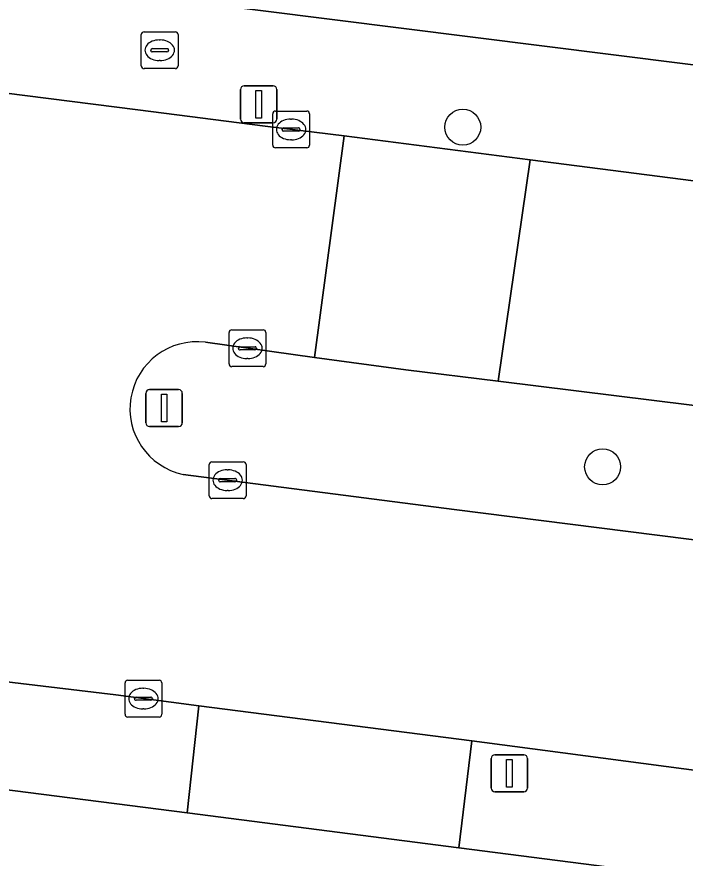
# Model space of a CAD drawing. Extents: x 161258 to 161838, y 380833 to 381727.
# Drawn here: x 161626.44 to 161644.61, y 381337.3 to 381360.15 of the extents above; entities that cross this region are included whole.
import ezdxf

# ---------------------------------------------------------------- set-up
doc = ezdxf.new("R2010")
doc.units = 0
for name, color, linetype in [('IMGEO_Berm_groen', 7, 'Continuous'), ('IMGEO_Boom', 7, 'Continuous'), ('IMGEO_Brandkraan', 7, 'Continuous'), ('IMGEO_Erf', 7, 'Continuous'), ('IMGEO_Kolk', 7, 'Continuous'), ('IMGEO_Lichtmast', 7, 'Continuous'), ('IMGEO_Rijbaan_lokaal_open', 7, 'Continuous'), ('IMGEO_Verkeersbordpaal', 7, 'Continuous'), ('IMGEO_Voetpad_open', 7, 'Continuous')]:
    doc.layers.add(name, color=color, linetype=linetype)

msp = doc.modelspace()

# ---------------------------------------------------------------- linework, layer by layer
at = {"layer": 'IMGEO_Berm_groen'}
for points in [[(161646.91, 381349.34), (161639.527, 381350.255), (161637.014, 381350.566), (161634.529, 381350.905), (161631.567, 381351.313)], [(161630.963, 381347.725), (161638.326, 381346.769), (161649.441, 381345.366), (161656.561, 381344.409)]]:
    msp.add_lwpolyline(points, dxfattribs=at)
msp.add_arc((161631.335, 381349.507), 1.821, 82.6932, 258.1958, dxfattribs=at)
at = {"layer": 'IMGEO_Boom'}
for centre in [(161638.562, 381357.157), (161642.366, 381347.929)]:
    msp.add_circle(centre, 0.489, dxfattribs=at)
at = {"layer": 'IMGEO_Brandkraan'}
for p, q in [((161629.822, 381358.821), (161629.822, 381359.673)), ((161629.897, 381359.747), (161630.749, 381359.747)), ((161630.823, 381359.673), (161630.823, 381358.821)), ((161630.31, 381359.527), (161630.335, 381359.527)), ((161630.081, 381359.241), (161630.081, 381359.253)), ((161630.519, 381359.204), (161630.121, 381359.204)), ((161630.124, 381359.29), (161630.522, 381359.29)), ((161630.565, 381359.253), (161630.565, 381359.241)), ((161630.333, 381358.967), (161630.308, 381358.967)), ((161630.749, 381358.747), (161629.897, 381358.747))]:
    msp.add_line(p, q, dxfattribs=at)
for points in [[(161629.822, 381358.821), (161629.822, 381359.673)], [(161629.897, 381359.747), (161630.749, 381359.747)], [(161630.823, 381359.673), (161630.823, 381358.821)], [(161630.749, 381358.747), (161629.897, 381358.747)]]:
    msp.add_lwpolyline(points, dxfattribs=at)
for centre, radius, start, end in [((161629.899, 381359.671), 0.0765, 91.552, 178.448), ((161629.899, 381359.671), 0.0765, 91.552, 178.448), ((161630.747, 381359.671), 0.0765, 1.552, 88.448), ((161630.747, 381359.671), 0.0765, 1.552, 88.448), ((161630.121, 381359.25), 0.0403, 85.8775, 175.7526), ((161630.118, 381359.24), 0.0366, 178.938, 274.7102), ((161630.522, 381359.247), 0.043, 264.8664, 352.4533), ((161630.526, 381359.252), 0.0386, 1.7309, 96.639), ((161629.899, 381358.823), 0.0765, 181.552, 268.448), ((161629.899, 381358.823), 0.0765, 181.552, 268.448), ((161630.747, 381358.823), 0.0765, 271.552, 358.448), ((161630.747, 381358.823), 0.0765, 271.552, 358.448)]:
    msp.add_arc(centre, radius, start, end, dxfattribs=at)
for centre, major_axis, ratio, start_param, end_param in [((161630.309, 381359.247), (-0.387, 0.002), 0.722429, 4.712389, 7.853982), ((161630.334, 381359.247), (-0.39, 0.002), 0.717154, 1.570796, 4.712389)]:
    msp.add_ellipse(centre, major_axis=major_axis, ratio=ratio, start_param=start_param, end_param=end_param, dxfattribs=at)
at = {"layer": 'IMGEO_Erf'}
for points in [[(161632.557, 381433.385), (161638.239, 381417.444), (161637.547, 381412.742), (161634.273, 381385.117), (161633.778, 381381.183), (161631.183, 381360.562), (161646.49, 381358.638), (161649.876, 381358.212), (161669.686, 381355.721)], [(161649.397, 381275.455), (161650.22, 381281.92), (161650.255, 381282.192), (161650.617, 381285.056), (161650.964, 381287.799), (161651.304, 381290.495), (161653.107, 381304.757), (161653.531, 381308.117), (161653.779, 381310.086), (161654.173, 381313.208), (161656.956, 381335.212), (161638.457, 381337.583), (161631.072, 381338.529), (161622.414, 381339.639), (161618.671, 381340.119), (161596.827, 381342.918), (161589.772, 381343.822), (161573.115, 381345.957), (161575.536, 381257.867), (161575.581, 381250), (161575.075, 381232.455), (161573.778, 381197.042)]]:
    msp.add_lwpolyline(points, dxfattribs=at)
at = {"layer": 'IMGEO_Kolk'}
for p, q in [((161633.394, 381356.669), (161633.394, 381357.521)), ((161633.469, 381357.595), (161634.321, 381357.595)), ((161634.395, 381357.521), (161634.395, 381356.669)), ((161633.882, 381357.375), (161633.907, 381357.375)), ((161633.653, 381357.089), (161633.653, 381357.101)), ((161634.091, 381357.052), (161633.693, 381357.052)), ((161633.696, 381357.138), (161634.094, 381357.138)), ((161634.137, 381357.101), (161634.137, 381357.089)), ((161633.905, 381356.815), (161633.88, 381356.815)), ((161634.321, 381356.595), (161633.469, 381356.595)), ((161632.207, 381350.726), (161632.207, 381351.578)), ((161632.282, 381351.652), (161633.134, 381351.652)), ((161633.208, 381351.578), (161633.208, 381350.726)), ((161632.695, 381351.432), (161632.72, 381351.432)), ((161632.466, 381351.146), (161632.466, 381351.158)), ((161632.904, 381351.109), (161632.506, 381351.109)), ((161632.509, 381351.195), (161632.907, 381351.195)), ((161632.95, 381351.158), (161632.95, 381351.146)), ((161632.718, 381350.872), (161632.693, 381350.872)), ((161633.134, 381350.652), (161632.282, 381350.652)), ((161631.669, 381347.142), (161631.669, 381347.994)), ((161631.744, 381348.068), (161632.596, 381348.068)), ((161632.67, 381347.994), (161632.67, 381347.142)), ((161632.157, 381347.848), (161632.182, 381347.848)), ((161631.928, 381347.562), (161631.928, 381347.574)), ((161632.366, 381347.525), (161631.968, 381347.525)), ((161631.971, 381347.611), (161632.369, 381347.611)), ((161632.412, 381347.574), (161632.412, 381347.562)), ((161632.18, 381347.288), (161632.155, 381347.288)), ((161632.596, 381347.068), (161631.744, 381347.068)), ((161629.379, 381341.209), (161629.379, 381342.061)), ((161629.454, 381342.135), (161630.306, 381342.135)), ((161630.38, 381342.061), (161630.38, 381341.209)), ((161629.867, 381341.915), (161629.892, 381341.915)), ((161629.638, 381341.629), (161629.638, 381341.641)), ((161630.076, 381341.592), (161629.678, 381341.592)), ((161629.681, 381341.678), (161630.079, 381341.678)), ((161630.122, 381341.641), (161630.122, 381341.629)), ((161629.89, 381341.355), (161629.865, 381341.355)), ((161630.306, 381341.135), (161629.454, 381341.135))]:
    msp.add_line(p, q, dxfattribs=at)
for points in [[(161633.394, 381356.669), (161633.394, 381357.521)], [(161633.469, 381357.595), (161634.321, 381357.595)], [(161634.395, 381357.521), (161634.395, 381356.669)], [(161634.321, 381356.595), (161633.469, 381356.595)], [(161632.207, 381350.726), (161632.207, 381351.578)], [(161632.282, 381351.652), (161633.134, 381351.652)], [(161633.208, 381351.578), (161633.208, 381350.726)], [(161633.134, 381350.652), (161632.282, 381350.652)], [(161631.669, 381347.142), (161631.669, 381347.994)], [(161631.744, 381348.068), (161632.596, 381348.068)], [(161632.67, 381347.994), (161632.67, 381347.142)], [(161632.596, 381347.068), (161631.744, 381347.068)], [(161629.379, 381341.209), (161629.379, 381342.061)], [(161629.454, 381342.135), (161630.306, 381342.135)], [(161630.38, 381342.061), (161630.38, 381341.209)], [(161630.306, 381341.135), (161629.454, 381341.135)]]:
    msp.add_lwpolyline(points, dxfattribs=at)
for centre, radius, start, end in [((161633.471, 381357.519), 0.0765, 91.552, 178.448), ((161633.471, 381357.519), 0.0765, 91.552, 178.448), ((161634.319, 381357.519), 0.0765, 1.552, 88.448), ((161634.319, 381357.519), 0.0765, 1.552, 88.448), ((161633.693, 381357.098), 0.0403, 85.8775, 175.7526), ((161633.69, 381357.088), 0.0366, 178.938, 274.7102), ((161634.094, 381357.095), 0.043, 264.8664, 352.4533), ((161634.098, 381357.1), 0.0386, 1.7309, 96.639), ((161633.471, 381356.671), 0.0765, 181.552, 268.448), ((161633.471, 381356.671), 0.0765, 181.552, 268.448), ((161634.319, 381356.671), 0.0765, 271.552, 358.448), ((161634.319, 381356.671), 0.0765, 271.552, 358.448), ((161632.284, 381351.576), 0.0765, 91.552, 178.448), ((161632.284, 381351.576), 0.0765, 91.552, 178.448), ((161633.132, 381351.576), 0.0765, 1.552, 88.448), ((161633.132, 381351.576), 0.0765, 1.552, 88.448), ((161632.506, 381351.155), 0.0403, 85.8775, 175.7526), ((161632.503, 381351.145), 0.0366, 178.938, 274.7102), ((161632.907, 381351.152), 0.043, 264.8664, 352.4533), ((161632.911, 381351.157), 0.0386, 1.7309, 96.639), ((161632.284, 381350.728), 0.0765, 181.552, 268.448), ((161632.284, 381350.728), 0.0765, 181.552, 268.448), ((161633.132, 381350.728), 0.0765, 271.552, 358.448), ((161633.132, 381350.728), 0.0765, 271.552, 358.448), ((161631.746, 381347.992), 0.0765, 91.552, 178.448), ((161631.746, 381347.992), 0.0765, 91.552, 178.448), ((161632.594, 381347.992), 0.0765, 1.552, 88.448), ((161632.594, 381347.992), 0.0765, 1.552, 88.448), ((161631.968, 381347.571), 0.0403, 85.8775, 175.7526), ((161631.965, 381347.561), 0.0366, 178.938, 274.7102), ((161632.369, 381347.568), 0.043, 264.8664, 352.4533), ((161632.373, 381347.573), 0.0386, 1.7309, 96.639), ((161631.746, 381347.144), 0.0765, 181.552, 268.448), ((161631.746, 381347.144), 0.0765, 181.552, 268.448), ((161632.594, 381347.144), 0.0765, 271.552, 358.448), ((161632.594, 381347.144), 0.0765, 271.552, 358.448), ((161629.456, 381342.059), 0.0765, 91.552, 178.448), ((161629.456, 381342.059), 0.0765, 91.552, 178.448), ((161630.304, 381342.059), 0.0765, 1.552, 88.448), ((161630.304, 381342.059), 0.0765, 1.552, 88.448), ((161629.678, 381341.638), 0.0403, 85.8775, 175.7526), ((161629.675, 381341.628), 0.0366, 178.938, 274.7102), ((161630.079, 381341.635), 0.043, 264.8664, 352.4533), ((161630.083, 381341.64), 0.0386, 1.7309, 96.639), ((161629.456, 381341.211), 0.0765, 181.552, 268.448), ((161629.456, 381341.211), 0.0765, 181.552, 268.448), ((161630.304, 381341.211), 0.0765, 271.552, 358.448), ((161630.304, 381341.211), 0.0765, 271.552, 358.448)]:
    msp.add_arc(centre, radius, start, end, dxfattribs=at)
for centre, major_axis, ratio, start_param, end_param in [((161633.881, 381357.095), (-0.387, 0.002), 0.722429, 4.712389, 7.853982), ((161633.906, 381357.095), (-0.39, 0.002), 0.717154, 1.570796, 4.712389), ((161632.694, 381351.152), (-0.387, 0.002), 0.722429, 4.712389, 7.853982), ((161632.719, 381351.152), (-0.39, 0.002), 0.717154, 1.570796, 4.712389), ((161632.156, 381347.568), (-0.387, 0.002), 0.722429, 4.712389, 7.853982), ((161632.181, 381347.568), (-0.39, 0.002), 0.717154, 1.570796, 4.712389), ((161629.866, 381341.635), (-0.387, 0.002), 0.722429, 4.712389, 7.853982), ((161629.891, 381341.635), (-0.39, 0.002), 0.717154, 1.570796, 4.712389)]:
    msp.add_ellipse(centre, major_axis=major_axis, ratio=ratio, start_param=start_param, end_param=end_param, dxfattribs=at)
at = {"layer": 'IMGEO_Lichtmast'}
for p, q in [((161632.518, 381357.379), (161632.518, 381358.179)), ((161632.518, 381358.179), (161632.518, 381357.379)), ((161632.618, 381358.279), (161633.408, 381358.279)), ((161633.408, 381358.279), (161632.618, 381358.279)), ((161633.508, 381358.179), (161633.508, 381357.379)), ((161633.508, 381357.379), (161633.508, 381358.179)), ((161633.408, 381357.279), (161632.618, 381357.279)), ((161632.618, 381357.279), (161633.408, 381357.279)), ((161639.433, 381340.106), (161640.223, 381340.106)), ((161640.223, 381340.106), (161639.433, 381340.106)), ((161639.333, 381339.206), (161639.333, 381340.006)), ((161639.333, 381340.006), (161639.333, 381339.206)), ((161640.323, 381340.006), (161640.323, 381339.206)), ((161640.323, 381339.206), (161640.323, 381340.006)), ((161640.223, 381339.106), (161639.433, 381339.106)), ((161639.433, 381339.106), (161640.223, 381339.106))]:
    msp.add_line(p, q, dxfattribs=at)
for points in [[(161632.938, 381358.154), (161633.088, 381358.154), (161633.088, 381357.404), (161632.938, 381357.404), (161632.938, 381358.154)], [(161639.753, 381339.981), (161639.903, 381339.981), (161639.903, 381339.231), (161639.753, 381339.231), (161639.753, 381339.981)]]:
    msp.add_lwpolyline(points, dxfattribs=at)
for centre, start, end in [((161632.618, 381358.179), 90, 180), ((161632.618, 381358.179), 90, 180), ((161633.408, 381358.179), 0, 90), ((161633.408, 381358.179), 360, 90), ((161632.618, 381357.379), 180, 270), ((161632.618, 381357.379), 180, 270), ((161633.408, 381357.379), 270, 0), ((161633.408, 381357.379), 270, 0), ((161639.433, 381340.006), 90, 180), ((161639.433, 381340.006), 90, 180), ((161640.223, 381340.006), 0, 90), ((161640.223, 381340.006), 360, 90), ((161639.433, 381339.206), 180, 270), ((161639.433, 381339.206), 180, 270), ((161640.223, 381339.206), 270, 0), ((161640.223, 381339.206), 270, 0)]:
    msp.add_arc(centre, 0.1, start, end, dxfattribs=at)
at = {"layer": 'IMGEO_Rijbaan_lokaal_open'}
for points in [[(161631.567, 381351.313), (161634.529, 381350.905), (161635.335, 381356.92), (161633.186, 381357.189), (161629.727, 381357.627), (161619.999, 381358.857), (161602.107, 381361.121), (161593.371, 381362.235), (161585.79, 381363.202), (161578.158, 381364.221), (161574.68, 381364.672), (161571.023, 381365.154), (161569.953, 381365.29), (161569.166, 381359.115), (161583.948, 381357.242), (161603.55, 381354.818), (161616.179, 381353.241)], [(161672.903, 381346.109), (161688.874, 381344.034), (161690.292, 381343.852), (161691.062, 381349.816), (161689.165, 381350.059), (161685.382, 381350.543), (161676.146, 381351.726), (161669.284, 381352.605), (161667.128, 381352.881), (161663.154, 381353.357), (161649.504, 381355.102), (161646.108, 381355.537), (161640.396, 381356.267), (161639.527, 381350.255), (161646.91, 381349.34), (161656.896, 381348.015)], [(161615.494, 381349.658), (161611.074, 381350.179), (161610.322, 381344.022), (161617.366, 381343.162), (161619.037, 381342.946), (161619.159, 381342.93), (161622.743, 381342.5), (161629.126, 381341.734), (161631.389, 381341.442), (161638.808, 381340.484), (161640.8, 381340.227), (161650.536, 381338.943), (161657.935, 381338.014), (161669.261, 381336.557), (161669.258, 381336.54), (161674.844, 381335.829), (161675.625, 381341.974), (161671.878, 381342.439)], [(161649.441, 381345.366), (161638.326, 381346.769), (161630.963, 381347.725)]]:
    msp.add_lwpolyline(points, dxfattribs=at)
for points in [[(161631.183, 381360.562), (161628.33, 381360.863), (161626.762, 381361.028), (161623.507, 381361.52), (161619.194, 381362.168), (161601.597, 381364.408), (161602.107, 381361.121), (161619.999, 381358.857), (161629.727, 381357.627), (161633.186, 381357.189), (161635.335, 381356.92), (161640.396, 381356.267), (161646.108, 381355.537), (161646.49, 381358.638)], [(161639.527, 381350.255), (161640.396, 381356.267), (161635.335, 381356.92), (161634.529, 381350.905), (161637.014, 381350.566)]]:
    msp.add_lwpolyline(points, close=True, dxfattribs=at)
msp.add_arc((161631.335, 381349.507), 1.821, 82.6932, 258.1958, dxfattribs=at)
at = {"layer": 'IMGEO_Verkeersbordpaal'}
for p, q in [((161630.047, 381350.027), (161630.837, 381350.027)), ((161630.837, 381350.027), (161630.047, 381350.027)), ((161629.947, 381349.127), (161629.947, 381349.927)), ((161629.947, 381349.927), (161629.947, 381349.127)), ((161630.937, 381349.927), (161630.937, 381349.127)), ((161630.937, 381349.127), (161630.937, 381349.927)), ((161630.837, 381349.027), (161630.047, 381349.027)), ((161630.047, 381349.027), (161630.837, 381349.027))]:
    msp.add_line(p, q, dxfattribs=at)
msp.add_lwpolyline([(161630.367, 381349.902), (161630.517, 381349.902), (161630.517, 381349.152), (161630.367, 381349.152), (161630.367, 381349.902)], dxfattribs=at)
for centre, start, end in [((161630.047, 381349.927), 90, 180), ((161630.047, 381349.927), 90, 180), ((161630.837, 381349.927), 0, 90), ((161630.837, 381349.927), 360, 90), ((161630.047, 381349.127), 180, 270), ((161630.047, 381349.127), 180, 270), ((161630.837, 381349.127), 270, 0), ((161630.837, 381349.127), 270, 0)]:
    msp.add_arc(centre, 0.1, start, end, dxfattribs=at)
at = {"layer": 'IMGEO_Voetpad_open'}
for points in [[(161631.389, 381341.442), (161629.126, 381341.734), (161622.743, 381342.5), (161622.414, 381339.639), (161631.072, 381338.529)], [(161638.808, 381340.484), (161631.389, 381341.442), (161631.072, 381338.529), (161638.457, 381337.583)]]:
    msp.add_lwpolyline(points, close=True, dxfattribs=at)
msp.add_lwpolyline([(161657.935, 381338.014), (161650.536, 381338.943), (161640.8, 381340.227), (161638.808, 381340.484), (161638.457, 381337.583), (161656.956, 381335.212), (161654.173, 381313.208), (161657.217, 381312.776), (161658.036, 381319.535), (161659.281, 381328.911), (161659.97, 381334.473)], dxfattribs=at)

doc.saveas('drawing.dxf')
